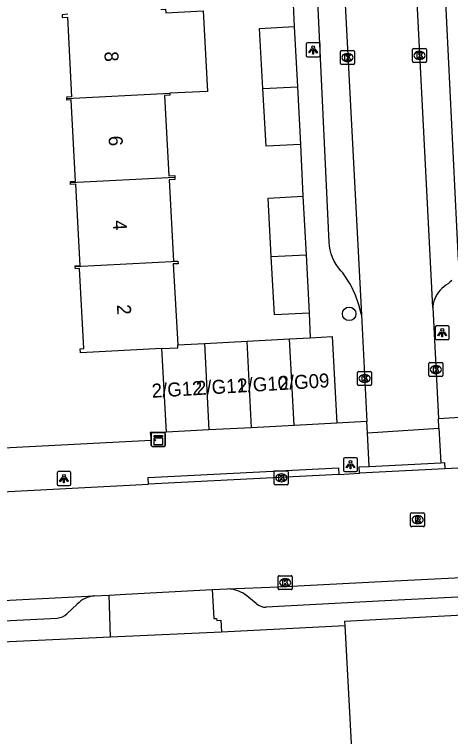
# Model space of a CAD drawing. Extents: x 161084 to 161928, y 385355 to 386522.
# Drawn here: x 161507.3 to 161538.5, y 385436.6 to 385488.4 of the extents above; entities that cross this region are included whole.
import ezdxf

# ---------------------------------------------------------------- set-up
doc = ezdxf.new("R2010")
doc.units = 0
for name, color, linetype in [('IMGEO_Boom', 7, 'Continuous'), ('IMGEO_Kast', 7, 'Continuous'), ('IMGEO_Kolk', 7, 'Continuous'), ('IMGEO_Lichtpunt', 7, 'Continuous'), ('IMGEO_Pand', 7, 'Continuous'), ('IMGEO_Pand_nummerreeks', 7, 'Continuous'), ('IMGEO_Rijbaan_lokaal_open', 7, 'Continuous'), ('IMGEO_Rioolput', 7, 'Continuous'), ('IMGEO_Voetpad_open', 7, 'Continuous')]:
    doc.layers.add(name, color=color, linetype=linetype)

msp = doc.modelspace()

# ---------------------------------------------------------------- linework, layer by layer
at = {"layer": 'IMGEO_Boom'}
msp.add_circle((161531.275, 385466.923), 0.489, dxfattribs=at)
at = {"layer": 'IMGEO_Kast'}
for p, q in [((161517.088, 385457.486), (161517.088, 385458.327)), ((161517.088, 385458.327), (161517.088, 385457.486)), ((161517.163, 385458.411), (161518.004, 385458.411)), ((161518.004, 385458.411), (161517.163, 385458.411)), ((161518.088, 385458.336), (161518.088, 385457.495)), ((161518.088, 385457.495), (161518.088, 385458.336)), ((161518.013, 385457.411), (161517.172, 385457.411)), ((161517.172, 385457.411), (161518.013, 385457.411))]:
    msp.add_line(p, q, dxfattribs=at)
for points in [[(161517.283, 385458.201), (161517.883, 385458.201), (161517.883, 385458.116), (161517.283, 385458.116), (161517.283, 385458.201)], [(161517.283, 385458.026), (161517.883, 385458.026), (161517.883, 385457.537), (161517.283, 385457.537), (161517.283, 385458.026)]]:
    msp.add_lwpolyline(points, dxfattribs=at)
msp.add_circle((161517.367, 385457.875), 0.0377, dxfattribs=at)
for centre, start, end in [((161517.166, 385458.333), 92.4484, 184.2845), ((161517.166, 385458.333), 92.4484, 184.2845), ((161518.01, 385458.333), 2.4484, 94.2845), ((161518.01, 385458.333), 2.4484, 94.2845), ((161518.01, 385457.489), 272.4484, 4.2845), ((161518.01, 385457.489), 272.4484, 4.2845), ((161517.166, 385457.489), 182.4484, 274.2845), ((161517.166, 385457.489), 182.4484, 274.2845)]:
    msp.add_arc(centre, 0.0779, start, end, dxfattribs=at)
at = {"layer": 'IMGEO_Kolk'}
for p, q in [((161530.653, 385484.861), (161530.653, 385485.713)), ((161530.728, 385485.787), (161531.58, 385485.787)), ((161531.141, 385485.567), (161531.166, 385485.567)), ((161531.654, 385485.713), (161531.654, 385484.861)), ((161535.82, 385485.019), (161535.82, 385485.871)), ((161535.895, 385485.945), (161536.747, 385485.945)), ((161536.308, 385485.725), (161536.333, 385485.725)), ((161536.821, 385485.871), (161536.821, 385485.019)), ((161531.164, 385485.007), (161531.139, 385485.007)), ((161536.747, 385484.945), (161535.895, 385484.945)), ((161536.331, 385485.165), (161536.306, 385485.165)), ((161531.58, 385484.787), (161530.728, 385484.787)), ((161536.994, 385462.501), (161536.994, 385463.353)), ((161537.069, 385463.427), (161537.921, 385463.427)), ((161537.482, 385463.207), (161537.507, 385463.207)), ((161537.995, 385463.353), (161537.995, 385462.501)), ((161531.88, 385461.861), (161531.88, 385462.713)), ((161531.955, 385462.787), (161532.807, 385462.787)), ((161532.881, 385462.713), (161532.881, 385461.861)), ((161532.368, 385462.567), (161532.393, 385462.567)), ((161537.921, 385462.427), (161537.069, 385462.427)), ((161537.505, 385462.647), (161537.48, 385462.647)), ((161532.807, 385461.787), (161531.955, 385461.787)), ((161532.391, 385462.007), (161532.366, 385462.007)), ((161525.907, 385454.744), (161525.907, 385455.596)), ((161525.982, 385455.67), (161526.834, 385455.67)), ((161526.395, 385455.45), (161526.42, 385455.45)), ((161526.908, 385455.596), (161526.908, 385454.744)), ((161526.834, 385454.67), (161525.982, 385454.67)), ((161526.418, 385454.89), (161526.393, 385454.89)), ((161526.189, 385447.233), (161526.189, 385448.085)), ((161526.264, 385448.159), (161527.116, 385448.159)), ((161526.677, 385447.939), (161526.702, 385447.939)), ((161527.19, 385448.085), (161527.19, 385447.233)), ((161527.116, 385447.159), (161526.264, 385447.159)), ((161526.7, 385447.379), (161526.675, 385447.379))]:
    msp.add_line(p, q, dxfattribs=at)
for points in [[(161530.653, 385484.861), (161530.653, 385485.713)], [(161530.728, 385485.787), (161531.58, 385485.787)], [(161530.974, 385485.487), (161531.097, 385485.487), (161531.097, 385485.336), (161531.227, 385485.487), (161531.391, 385485.487), (161531.245, 385485.336), (161531.398, 385485.087), (161531.246, 385485.087), (161531.161, 385485.251), (161531.097, 385485.184), (161531.097, 385485.087), (161530.974, 385485.087), (161530.974, 385485.487)], [(161531.654, 385485.713), (161531.654, 385484.861)], [(161535.82, 385485.019), (161535.82, 385485.871)], [(161535.895, 385485.945), (161536.747, 385485.945)], [(161536.141, 385485.645), (161536.264, 385485.645), (161536.264, 385485.494), (161536.394, 385485.645), (161536.558, 385485.645), (161536.412, 385485.494), (161536.565, 385485.245), (161536.413, 385485.245), (161536.328, 385485.409), (161536.264, 385485.342), (161536.264, 385485.245), (161536.141, 385485.245), (161536.141, 385485.645)], [(161536.821, 385485.871), (161536.821, 385485.019)], [(161536.747, 385484.945), (161535.895, 385484.945)], [(161531.58, 385484.787), (161530.728, 385484.787)], [(161536.994, 385462.501), (161536.994, 385463.353)], [(161537.069, 385463.427), (161537.921, 385463.427)], [(161537.995, 385463.353), (161537.995, 385462.501)], [(161531.88, 385461.861), (161531.88, 385462.713)], [(161531.955, 385462.787), (161532.807, 385462.787)], [(161532.881, 385462.713), (161532.881, 385461.861)], [(161537.315, 385463.127), (161537.438, 385463.127), (161537.438, 385462.976), (161537.568, 385463.127), (161537.732, 385463.127), (161537.586, 385462.976), (161537.739, 385462.727), (161537.587, 385462.727), (161537.502, 385462.891), (161537.438, 385462.824), (161537.438, 385462.727), (161537.315, 385462.727), (161537.315, 385463.127)], [(161532.201, 385462.487), (161532.324, 385462.487), (161532.324, 385462.336), (161532.454, 385462.487), (161532.618, 385462.487), (161532.472, 385462.336), (161532.625, 385462.087), (161532.473, 385462.087), (161532.388, 385462.251), (161532.324, 385462.184), (161532.324, 385462.087), (161532.201, 385462.087), (161532.201, 385462.487)], [(161537.921, 385462.427), (161537.069, 385462.427)], [(161532.807, 385461.787), (161531.955, 385461.787)], [(161525.907, 385454.744), (161525.907, 385455.596)], [(161525.982, 385455.67), (161526.834, 385455.67)], [(161526.908, 385455.596), (161526.908, 385454.744)], [(161526.228, 385455.37), (161526.351, 385455.37), (161526.351, 385455.219), (161526.481, 385455.37), (161526.645, 385455.37), (161526.499, 385455.219), (161526.652, 385454.97), (161526.5, 385454.97), (161526.415, 385455.134), (161526.351, 385455.067), (161526.351, 385454.97), (161526.228, 385454.97), (161526.228, 385455.37)], [(161526.834, 385454.67), (161525.982, 385454.67)], [(161526.189, 385447.233), (161526.189, 385448.085)], [(161526.264, 385448.159), (161527.116, 385448.159)], [(161526.51, 385447.859), (161526.633, 385447.859), (161526.633, 385447.708), (161526.763, 385447.859), (161526.927, 385447.859), (161526.781, 385447.708), (161526.934, 385447.459), (161526.782, 385447.459), (161526.697, 385447.623), (161526.633, 385447.556), (161526.633, 385447.459), (161526.51, 385447.459), (161526.51, 385447.859)], [(161527.19, 385448.085), (161527.19, 385447.233)], [(161527.116, 385447.159), (161526.264, 385447.159)]]:
    msp.add_lwpolyline(points, dxfattribs=at)
for centre, start, end in [((161530.73, 385485.711), 91.552, 178.448), ((161530.73, 385485.711), 91.552, 178.448), ((161531.578, 385485.711), 1.552, 88.448), ((161531.578, 385485.711), 1.552, 88.448), ((161535.897, 385485.869), 91.552, 178.448), ((161535.897, 385485.869), 91.552, 178.448), ((161536.745, 385485.869), 1.552, 88.448), ((161536.745, 385485.869), 1.552, 88.448), ((161535.897, 385485.021), 181.552, 268.448), ((161535.897, 385485.021), 181.552, 268.448), ((161536.745, 385485.021), 271.552, 358.448), ((161536.745, 385485.021), 271.552, 358.448), ((161530.73, 385484.863), 181.552, 268.448), ((161530.73, 385484.863), 181.552, 268.448), ((161531.578, 385484.863), 271.552, 358.448), ((161531.578, 385484.863), 271.552, 358.448), ((161537.071, 385463.351), 91.552, 178.448), ((161537.071, 385463.351), 91.552, 178.448), ((161537.919, 385463.351), 1.552, 88.448), ((161537.919, 385463.351), 1.552, 88.448), ((161531.957, 385462.711), 91.552, 178.448), ((161531.957, 385462.711), 91.552, 178.448), ((161532.805, 385462.711), 1.552, 88.448), ((161532.805, 385462.711), 1.552, 88.448), ((161537.071, 385462.503), 181.552, 268.448), ((161537.071, 385462.503), 181.552, 268.448), ((161537.919, 385462.503), 271.552, 358.448), ((161537.919, 385462.503), 271.552, 358.448), ((161531.957, 385461.863), 181.552, 268.448), ((161531.957, 385461.863), 181.552, 268.448), ((161532.805, 385461.863), 271.552, 358.448), ((161532.805, 385461.863), 271.552, 358.448), ((161525.984, 385455.594), 91.552, 178.448), ((161525.984, 385455.594), 91.552, 178.448), ((161526.832, 385455.594), 1.552, 88.448), ((161526.832, 385455.594), 1.552, 88.448), ((161525.984, 385454.746), 181.552, 268.448), ((161525.984, 385454.746), 181.552, 268.448), ((161526.832, 385454.746), 271.552, 358.448), ((161526.832, 385454.746), 271.552, 358.448), ((161526.266, 385448.083), 91.552, 178.448), ((161526.266, 385448.083), 91.552, 178.448), ((161527.114, 385448.083), 1.552, 88.448), ((161527.114, 385448.083), 1.552, 88.448), ((161526.266, 385447.235), 181.552, 268.448), ((161526.266, 385447.235), 181.552, 268.448), ((161527.114, 385447.235), 271.552, 358.448), ((161527.114, 385447.235), 271.552, 358.448)]:
    msp.add_arc(centre, 0.0765, start, end, dxfattribs=at)
for centre, major_axis, ratio, start_param, end_param in [((161531.14, 385485.287), (-0.387, 0.002), 0.722429, 4.712389, 7.853982), ((161531.165, 385485.287), (-0.39, 0.002), 0.717154, 1.570796, 4.712389), ((161536.307, 385485.445), (-0.387, 0.002), 0.722429, 4.712389, 7.853982), ((161536.332, 385485.445), (-0.39, 0.002), 0.717154, 1.570796, 4.712389), ((161537.481, 385462.927), (-0.387, 0.002), 0.722429, 4.712389, 7.853982), ((161537.506, 385462.927), (-0.39, 0.002), 0.717154, 1.570796, 4.712389), ((161532.367, 385462.287), (-0.387, 0.002), 0.722429, 4.712389, 7.853982), ((161532.392, 385462.287), (-0.39, 0.002), 0.717154, 1.570796, 4.712389), ((161526.394, 385455.17), (-0.387, 0.002), 0.722429, 4.712389, 7.853982), ((161526.419, 385455.17), (-0.39, 0.002), 0.717154, 1.570796, 4.712389), ((161526.676, 385447.659), (-0.387, 0.002), 0.722429, 4.712389, 7.853982), ((161526.701, 385447.659), (-0.39, 0.002), 0.717154, 1.570796, 4.712389)]:
    msp.add_ellipse(centre, major_axis=major_axis, ratio=ratio, start_param=start_param, end_param=end_param, dxfattribs=at)
at = {"layer": 'IMGEO_Lichtpunt'}
for p, q in [((161528.191, 385486.242), (161528.191, 385485.435)), ((161528.191, 385486.242), (161528.191, 385485.435)), ((161529.093, 385486.337), (161528.285, 385486.337)), ((161529.093, 385486.337), (161528.285, 385486.337)), ((161529.187, 385485.435), (161529.187, 385486.242)), ((161529.187, 385485.435), (161529.187, 385486.242)), ((161528.285, 385485.341), (161529.093, 385485.341)), ((161528.285, 385485.341), (161529.093, 385485.341)), ((161537.453, 385465.974), (161537.453, 385465.167)), ((161537.453, 385465.974), (161537.453, 385465.167)), ((161538.355, 385466.069), (161537.547, 385466.069)), ((161538.355, 385466.069), (161537.547, 385466.069)), ((161538.449, 385465.167), (161538.449, 385465.974)), ((161538.449, 385465.167), (161538.449, 385465.974)), ((161537.547, 385465.073), (161538.355, 385465.073)), ((161537.547, 385465.073), (161538.355, 385465.073)), ((161530.874, 385456.519), (161530.874, 385455.712)), ((161530.874, 385456.519), (161530.874, 385455.712)), ((161531.776, 385456.614), (161530.968, 385456.614)), ((161531.776, 385456.614), (161530.968, 385456.614)), ((161531.87, 385455.712), (161531.87, 385456.519)), ((161531.87, 385455.712), (161531.87, 385456.519)), ((161510.327, 385455.521), (161510.327, 385454.714)), ((161510.327, 385455.521), (161510.327, 385454.714)), ((161511.229, 385455.616), (161510.421, 385455.616)), ((161511.229, 385455.616), (161510.421, 385455.616)), ((161511.323, 385454.714), (161511.323, 385455.521)), ((161511.323, 385454.714), (161511.323, 385455.521)), ((161530.968, 385455.618), (161531.776, 385455.618)), ((161530.968, 385455.618), (161531.776, 385455.618)), ((161510.421, 385454.62), (161511.229, 385454.62)), ((161510.421, 385454.62), (161511.229, 385454.62))]:
    msp.add_line(p, q, dxfattribs=at)
for points in [[(161528.565, 385485.906), (161528.604, 385485.878), (161528.416, 385485.616), (161528.378, 385485.643), (161528.565, 385485.906)], [(161528.667, 385485.858), (161528.714, 385485.858), (161528.714, 385485.536), (161528.667, 385485.536), (161528.667, 385485.858)], [(161528.777, 385485.878), (161528.815, 385485.905), (161529.002, 385485.643), (161528.963, 385485.615), (161528.777, 385485.878)], [(161537.827, 385465.638), (161537.866, 385465.61), (161537.678, 385465.348), (161537.64, 385465.375), (161537.827, 385465.638)], [(161537.929, 385465.59), (161537.976, 385465.59), (161537.976, 385465.268), (161537.929, 385465.268), (161537.929, 385465.59)], [(161538.039, 385465.61), (161538.077, 385465.637), (161538.264, 385465.375), (161538.225, 385465.347), (161538.039, 385465.61)], [(161531.248, 385456.183), (161531.287, 385456.155), (161531.099, 385455.893), (161531.061, 385455.92), (161531.248, 385456.183)], [(161531.35, 385456.135), (161531.397, 385456.135), (161531.397, 385455.813), (161531.35, 385455.813), (161531.35, 385456.135)], [(161531.46, 385456.155), (161531.498, 385456.182), (161531.685, 385455.92), (161531.646, 385455.892), (161531.46, 385456.155)], [(161510.701, 385455.185), (161510.74, 385455.157), (161510.552, 385454.895), (161510.514, 385454.922), (161510.701, 385455.185)], [(161510.803, 385455.137), (161510.85, 385455.137), (161510.85, 385454.815), (161510.803, 385454.815), (161510.803, 385455.137)], [(161510.913, 385455.157), (161510.951, 385455.184), (161511.138, 385454.922), (161511.099, 385454.894), (161510.913, 385455.157)]]:
    msp.add_lwpolyline(points, dxfattribs=at)
for centre in [(161528.69, 385486.04), (161537.952, 385465.772), (161531.373, 385456.317), (161510.826, 385455.319)]:
    msp.add_circle(centre, 0.0994, dxfattribs=at)
for centre, start, end in [((161528.285, 385486.242), 90, 180), ((161528.285, 385486.242), 90, 180), ((161529.093, 385486.242), 0, 90), ((161529.093, 385486.242), 0, 90), ((161528.285, 385485.435), 180, 270), ((161528.285, 385485.435), 180, 270), ((161529.093, 385485.435), 270, 0), ((161529.093, 385485.435), 270, 360), ((161537.547, 385465.974), 90, 180), ((161537.547, 385465.974), 90, 180), ((161538.355, 385465.974), 0, 90), ((161538.355, 385465.974), 0, 90), ((161537.547, 385465.167), 180, 270), ((161537.547, 385465.167), 180, 270), ((161538.355, 385465.167), 270, 0), ((161538.355, 385465.167), 270, 360), ((161530.968, 385456.519), 90, 180), ((161530.968, 385456.519), 90, 180), ((161531.776, 385456.519), 0, 90), ((161531.776, 385456.519), 0, 90), ((161510.421, 385455.521), 90, 180), ((161510.421, 385455.521), 90, 180), ((161511.229, 385455.521), 0, 90), ((161511.229, 385455.521), 0, 90), ((161530.968, 385455.712), 180, 270), ((161530.968, 385455.712), 180, 270), ((161531.776, 385455.712), 270, 0), ((161531.776, 385455.712), 270, 360), ((161510.421, 385454.714), 180, 270), ((161510.421, 385454.714), 180, 270), ((161511.229, 385454.714), 270, 0), ((161511.229, 385454.714), 270, 360)]:
    msp.add_arc(centre, 0.0946, start, end, dxfattribs=at)
at = {"layer": 'IMGEO_Pand'}
for points in [[(161517.763, 385488.73), (161518.106, 385488.747), (161518.119, 385488.503), (161520.817, 385488.644), (161521.121, 385482.866), (161518.416, 385482.73)], [(161511.094, 385488.393), (161510.697, 385488.341), (161510.706, 385488.166), (161511.074, 385488.185), (161511.375, 385482.47), (161511.014, 385482.452), (161511.019, 385482.357)], [(161525.085, 385483.066), (161524.847, 385487.373), (161527.322, 385487.51)], [(161527.322, 385487.51), (161527.561, 385483.191)], [(161525.085, 385483.066), (161527.561, 385483.191)], [(161527.789, 385479.07), (161525.314, 385478.933), (161525.085, 385483.066)], [(161527.561, 385483.191), (161527.789, 385479.07)], [(161511.019, 385482.357), (161518.416, 385482.73)], [(161511.297, 385476.339), (161511.294, 385476.395), (161511.653, 385476.415), (161511.346, 385482.254), (161511.025, 385482.237), (161511.019, 385482.357)], [(161518.416, 385482.73), (161518.424, 385482.584), (161518.035, 385482.563), (161518.338, 385476.817), (161518.768, 385476.84), (161518.774, 385476.716)], [(161511.297, 385476.339), (161518.774, 385476.716)], [(161518.774, 385476.716), (161518.783, 385476.552), (161518.37, 385476.53), (161518.677, 385470.69), (161518.994, 385470.706), (161518.995, 385470.694)], [(161511.64, 385470.323), (161511.638, 385470.354), (161511.989, 385470.372), (161511.681, 385476.212), (161511.305, 385476.192), (161511.297, 385476.339)], [(161525.692, 385471.032), (161525.458, 385475.21), (161527.945, 385475.349)], [(161527.945, 385475.349), (161528.18, 385471.157)], [(161525.692, 385471.032), (161528.18, 385471.157)], [(161528.414, 385466.981), (161525.927, 385466.842), (161525.692, 385471.032)], [(161528.18, 385471.157), (161528.414, 385466.981)], [(161511.64, 385470.323), (161518.995, 385470.694)], [(161518.995, 385470.694), (161519.004, 385470.517), (161518.647, 385470.498), (161518.982, 385464.708)], [(161517.854, 385464.44), (161512.01, 385464.134), (161511.995, 385464.42), (161512.251, 385464.433), (161511.949, 385470.164), (161511.649, 385470.148), (161511.64, 385470.323)], [(161528.486, 385465.208), (161530.056, 385465.291), (161530.383, 385459.086)], [(161518.982, 385464.708), (161520.897, 385464.809)], [(161520.897, 385464.809), (161523.95, 385464.97)], [(161520.897, 385464.809), (161521.223, 385458.604)], [(161523.95, 385464.97), (161527.003, 385465.13)], [(161524.276, 385458.764), (161523.95, 385464.97)], [(161527.003, 385465.13), (161528.486, 385465.208)], [(161527.33, 385458.925), (161527.003, 385465.13)], [(161517.854, 385464.44), (161518.993, 385464.499), (161518.982, 385464.708)], [(161518.17, 385458.443), (161517.854, 385464.44)], [(161530.383, 385459.086), (161527.33, 385458.925)], [(161521.223, 385458.604), (161518.17, 385458.443)], [(161524.276, 385458.764), (161521.223, 385458.604)], [(161527.33, 385458.925), (161524.276, 385458.764)], [(161575.301, 385447.248), (161530.941, 385444.868), (161530.957, 385444.578)], [(161530.957, 385444.578), (161531.457, 385435.246), (161527.076, 385435.01), (161527.577, 385425.67), (161523.129, 385425.432), (161523.637, 385415.955), (161522.896, 385415.916)]]:
    msp.add_lwpolyline(points, dxfattribs=at)
at = {"layer": 'IMGEO_Rijbaan_lokaal_open'}
for points in [[(161537.272, 385467.377), (161535.606, 385500), (161534.263, 385526.211)], [(161529.101, 385524.98), (161529.657, 385514.721), (161530.414, 385500), (161532.15, 385466.856)], [(161537.272, 385467.377), (161537.678, 385459.424)], [(161532.15, 385466.856), (161532.551, 385459.201)], [(161532.593, 385458.393), (161532.551, 385459.201)], [(161537.713, 385458.731), (161537.678, 385459.424)], [(161532.593, 385458.393), (161537.713, 385458.731)], [(161530.535, 385455.419), (161532.023, 385455.497)], [(161538.131, 385455.814), (161532.023, 385455.497)], [(161539.541, 385455.888), (161538.131, 385455.814)], [(161530.535, 385455.419), (161516.884, 385454.709)], [(161495.539, 385453.602), (161495.616, 385453.606), (161500, 385453.831), (161516.884, 385454.709)], [(161522.558, 385447.214), (161526.215, 385447.371), (161534.038, 385447.759), (161550.827, 385448.607), (161558.515, 385448.993)], [(161514.056, 385446.768), (161515.237, 385446.828), (161521.452, 385447.158)], [(161521.452, 385447.158), (161522.558, 385447.214)], [(161495.992, 385445.859), (161499.919, 385446.056), (161512.995, 385446.714)], [(161512.995, 385446.714), (161514.056, 385446.768)]]:
    msp.add_lwpolyline(points, dxfattribs=at)
at = {"layer": 'IMGEO_Rioolput'}
for p, q in [((161535.684, 385451.746), (161535.684, 385452.598)), ((161535.759, 385452.672), (161536.611, 385452.672)), ((161536.172, 385452.452), (161536.197, 385452.452)), ((161536.685, 385452.598), (161536.685, 385451.746)), ((161536.195, 385451.892), (161536.17, 385451.892)), ((161536.611, 385451.672), (161535.759, 385451.672))]:
    msp.add_line(p, q, dxfattribs=at)
for points in [[(161535.684, 385451.746), (161535.684, 385452.598)], [(161535.759, 385452.672), (161536.611, 385452.672)], [(161536.273, 385452.37), (161536.021, 385452.372), (161536.021, 385451.972)], [(161536.685, 385452.598), (161536.685, 385451.746)], [(161536.021, 385451.972), (161536.145, 385451.972), (161536.145, 385452.134), (161536.156, 385452.134)], [(161536.199, 385452.291), (161536.145, 385452.291), (161536.145, 385452.21)], [(161536.145, 385452.21), (161536.197, 385452.21)], [(161536.203, 385452.105), (161536.274, 385451.972), (161536.414, 385451.972), (161536.349, 385452.098)], [(161536.611, 385451.672), (161535.759, 385451.672)]]:
    msp.add_lwpolyline(points, dxfattribs=at)
for centre, radius, start, end in [((161535.761, 385452.596), 0.0765, 91.552, 178.448), ((161535.761, 385452.596), 0.0765, 91.552, 178.448), ((161536.272, 385452.26), 0.109, 350.3612, 89.416), ((161536.609, 385452.596), 0.0765, 1.552, 88.448), ((161536.609, 385452.596), 0.0765, 1.552, 88.448), ((161536.155, 385452.081), 0.0533, 26.0293, 88.6989), ((161536.181, 385452.399), 0.19, 274.7715, 282.9687), ((161536.205, 385452.195), 0.0964, 77.0061, 93.1865), ((161536.219, 385452.252), 0.0378, 276.6634, 79.6772), ((161536.27, 385452.26), 0.112, 277.5842, 350.9817), ((161536.254, 385452.045), 0.108, 29.5134, 73.7905), ((161535.761, 385451.748), 0.0765, 181.552, 268.448), ((161535.761, 385451.748), 0.0765, 181.552, 268.448), ((161536.609, 385451.748), 0.0765, 271.552, 358.448), ((161536.609, 385451.748), 0.0765, 271.552, 358.448)]:
    msp.add_arc(centre, radius, start, end, dxfattribs=at)
for centre, major_axis, ratio, start_param, end_param in [((161536.171, 385452.172), (-0.387, 0.002), 0.722429, 4.712389, 7.853982), ((161536.196, 385452.172), (-0.39, 0.002), 0.717154, 1.570796, 4.712389)]:
    msp.add_ellipse(centre, major_axis=major_axis, ratio=ratio, start_param=start_param, end_param=end_param, dxfattribs=at)
at = {"layer": 'IMGEO_Voetpad_open'}
for points in [[(161532.15, 385466.856), (161531.97, 385467.57), (161531.727, 385468.266), (161531.424, 385468.937), (161531.375, 385469.031), (161530.831, 385469.87), (161530.687, 385470.015), (161530.505, 385470.23), (161530.342, 385470.461), (161530.201, 385470.705), (161530.082, 385470.96), (161529.987, 385471.225), (161529.916, 385471.498), (161529.869, 385471.776), (161529.847, 385472.057), (161528.515, 385500)], [(161537.657, 385500), (161539.087, 385470.737)], [(161527.169, 385491.213), (161527.322, 385487.51)], [(161527.789, 385479.07), (161527.945, 385475.349)], [(161538.627, 385469.324), (161538.505, 385469.187), (161538.371, 385469.062), (161538.213, 385468.971), (161538.063, 385468.865), (161537.923, 385468.747), (161537.795, 385468.617), (161537.679, 385468.476), (161537.575, 385468.325), (161537.486, 385468.166), (161537.411, 385467.999), (161537.352, 385467.826), (161537.308, 385467.648), (161537.28, 385467.468), (161537.272, 385467.377)], [(161528.414, 385466.981), (161528.486, 385465.208)], [(161532.551, 385459.201), (161530.383, 385459.086)], [(161537.678, 385459.424), (161539.612, 385459.554)], [(161537.713, 385458.731), (161537.841, 385456.258)], [(161518.17, 385458.443), (161517.01, 385458.411), (161517.076, 385457.851), (161503.718, 385457.15)], [(161532.717, 385455.994), (161532.593, 385458.393)], [(161532.023, 385455.497), (161531.998, 385455.957), (161532.717, 385455.994)], [(161532.717, 385455.994), (161537.841, 385456.258)], [(161537.841, 385456.258), (161538.106, 385456.272), (161538.131, 385455.814)], [(161516.884, 385454.709), (161516.859, 385455.187), (161530.511, 385455.881), (161530.535, 385455.419)], [(161521.452, 385447.158), (161521.575, 385445.08), (161521.773, 385445.092), (161521.784, 385444.949), (161522.08, 385444.966), (161522.121, 385444.14)], [(161558.586, 385447.605), (161533.828, 385446.361), (161525.327, 385445.893)], [(161514.172, 385443.782), (161514.056, 385446.768)], [(161524.602, 385446.164), (161523.806, 385446.814)], [(161511.042, 385445.43), (161511.777, 385446.127)], [(161496.077, 385444.402), (161500.655, 385444.636), (161510.331, 385445.123)], [(161522.121, 385444.14), (161530.957, 385444.578)], [(161514.172, 385443.782), (161522.121, 385444.14)], [(161462.435, 385441.214), (161472.328, 385441.714), (161489.826, 385442.609), (161506.893, 385443.442), (161514.172, 385443.782)]]:
    msp.add_lwpolyline(points, dxfattribs=at)
for centre, radius, start, end in [((161522.524, 385444.961), 2.253, 55.3236, 89.1337), ((161513.198, 385444.735), 1.989, 95.8631, 135.5992), ((161525.338, 385447.028), 1.135, 229.575, 269.4342), ((161510.215, 385446.369), 1.251, 275.3272, 311.3808)]:
    msp.add_arc(centre, radius, start, end, dxfattribs=at)

# ---------------------------------------------------------------- texts
at = {"layer": 'IMGEO_Pand_nummerreeks'}
for s, rotation, p in [('8', 272.8417, (161513.72, 385485.706)), ('6', 272.8417, (161514.019, 385479.664)), ('4', 272.8417, (161514.319, 385473.617)), ('2', 272.8389, (161514.619, 385467.572)), ('2/G09', 3.4268, (161526.247, 385461.451)), ('2/G11', 3.4268, (161520.327, 385461.097)), ('2/G10', 3.4268, (161523.282, 385461.274)), ('2/G12', 3.4268, (161517.148, 385460.906))]:
    msp.add_text(s, height=1, rotation=rotation, dxfattribs=at).set_placement(p)

doc.saveas('drawing.dxf')
